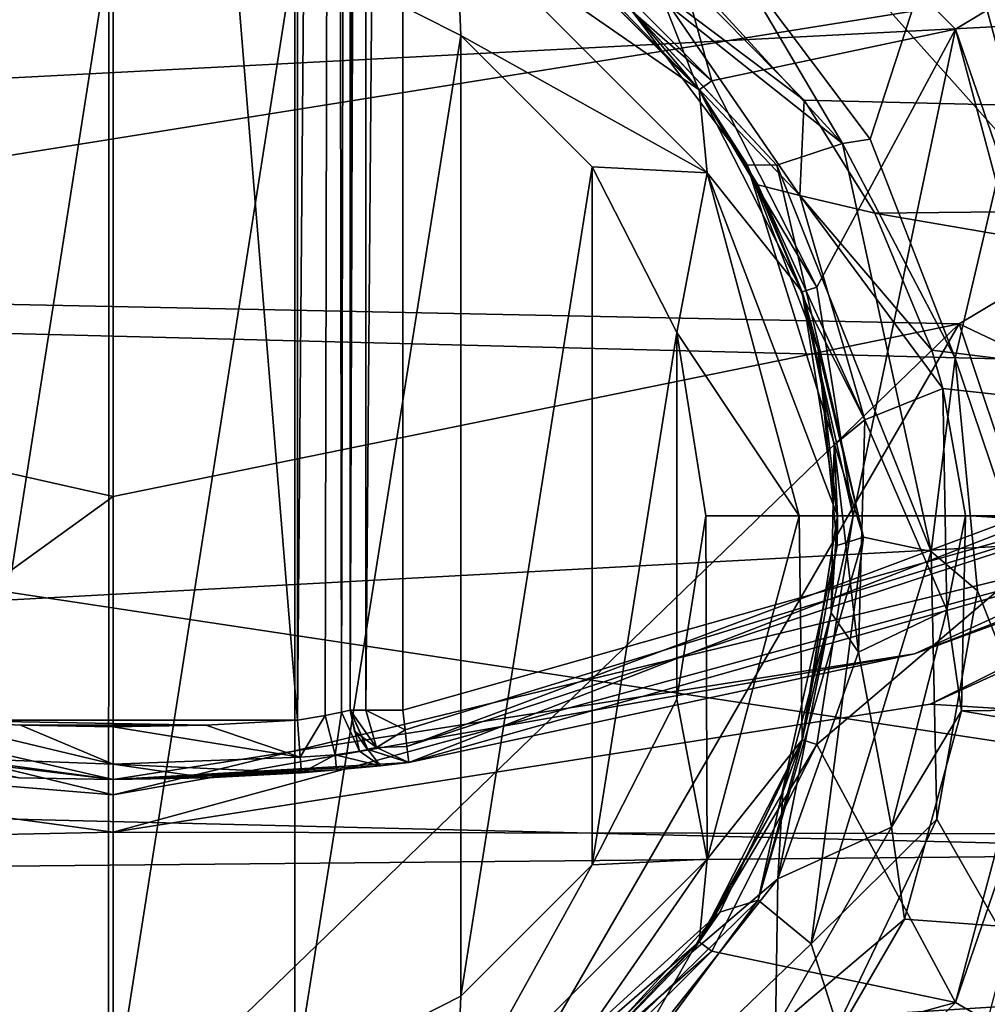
# Model space of a CAD drawing. Extents: x -252 to 252, y -10 to 685.
# Tile 552 of 656: x -110.18 to -108.34, y 587.57 to 589.44. Entities that reach past the tile are written whole.
import ezdxf

# ---------------------------------------------------------------- set-up
doc = ezdxf.new("R2010")
doc.units = 0
doc.header["$LTSCALE"] = 65.369103
for name, color, linetype in [('1637', 7, 'CONTINUOUS'), ('2516', 7, 'CONTINUOUS'), ('2519', 7, 'CONTINUOUS'), ('2520', 7, 'CONTINUOUS'), ('304', 7, 'CONTINUOUS'), ('307', 7, 'CONTINUOUS'), ('308', 7, 'CONTINUOUS'), ('31', 7, 'CONTINUOUS'), ('310', 7, 'CONTINUOUS'), ('322', 7, 'CONTINUOUS'), ('329', 7, 'CONTINUOUS'), ('34', 7, 'CONTINUOUS'), ('35', 7, 'CONTINUOUS'), ('3593', 7, 'CONTINUOUS'), ('3597', 7, 'CONTINUOUS'), ('36', 7, 'CONTINUOUS'), ('3608', 7, 'CONTINUOUS'), ('3619', 7, 'CONTINUOUS'), ('3622', 7, 'CONTINUOUS'), ('3638', 7, 'CONTINUOUS'), ('3639', 7, 'CONTINUOUS'), ('375', 7, 'CONTINUOUS'), ('388', 7, 'CONTINUOUS'), ('3903', 7, 'CONTINUOUS'), ('41', 7, 'CONTINUOUS'), ('413', 7, 'CONTINUOUS'), ('456', 7, 'CONTINUOUS'), ('457', 7, 'CONTINUOUS'), ('458', 7, 'CONTINUOUS'), ('459', 7, 'CONTINUOUS'), ('46', 7, 'CONTINUOUS'), ('460', 7, 'CONTINUOUS'), ('461', 7, 'CONTINUOUS'), ('501', 7, 'CONTINUOUS'), ('502', 7, 'CONTINUOUS')]:
    doc.layers.add(name, color=color, linetype=linetype)

msp = doc.modelspace()

# ---------------------------------------------------------------- linework, layer by layer
at = {"layer": '1637', "color": 7, "linetype": 'CONTINUOUS'}
for points in [[(-116.7303, 589.3406, -64.5), (-103.0801, 589.5918, -64.5), (-118.3527, 591.9376, -64.5), (-116.7303, 589.3406, -64.5)], [(-104.9373, 587.5621, -64.5), (-103.0801, 589.5918, -64.5), (-116.7303, 589.3406, -64.5), (-104.9373, 587.5621, -64.5)], [(-114.8351, 587.3708, -64.5), (-104.9373, 587.5621, -64.5), (-116.7303, 589.3406, -64.5), (-114.8351, 587.3708, -64.5)]]:
    msp.add_3dface(points, dxfattribs=at)
at = {"layer": '2516', "color": 7, "linetype": 'CONTINUOUS'}
for points in [[(-111.7665, 588.9333, -68.3), (-113.1364, 589.8089, -68.3), (-107.0053, 589.6936, -68.3), (-111.7665, 588.9333, -68.3)], [(-108.3942, 588.8641, -68.3), (-111.7665, 588.9333, -68.3), (-107.0053, 589.6936, -68.3), (-108.3942, 588.8641, -68.3)], [(-110, 588.5366, -68.3), (-111.7665, 588.9333, -68.3), (-108.3942, 588.8641, -68.3), (-110, 588.5366, -68.3)]]:
    msp.add_3dface(points, dxfattribs=at)
at = {"layer": '2519', "color": 7, "linetype": 'CONTINUOUS'}
for points in [[(-108.3942, 588.8641, -68.3), (-107.0053, 589.6936, -68.3), (-105.7221, 587.5939, -68.4), (-108.3942, 588.8641, -68.3)], [(-108.3942, 588.8641, -68.3), (-110, 586.0891, -68.4), (-110, 587.3118, -68.325), (-108.3942, 588.8641, -68.3)], [(-110, 586.0891, -68.4), (-108.3942, 588.8641, -68.3), (-107.6146, 586.5406, -68.4), (-110, 586.0891, -68.4)], [(-110, 588.5366, -68.3), (-108.3942, 588.8641, -68.3), (-110, 587.3118, -68.325), (-110, 588.5366, -68.3)], [(-108.3942, 588.8641, -68.3), (-105.7221, 587.5939, -68.4), (-107.6146, 586.5406, -68.4), (-108.3942, 588.8641, -68.3)]]:
    msp.add_3dface(points, dxfattribs=at)
at = {"layer": '2520', "color": 7, "linetype": 'CONTINUOUS'}
for points in [[(-111.7665, 588.9333, -68.3), (-110, 588.5366, -68.3), (-112.6274, 586.6387, -68.4), (-111.7665, 588.9333, -68.3)], [(-112.6274, 586.6387, -68.4), (-110, 588.5366, -68.3), (-110, 587.3118, -68.325), (-112.6274, 586.6387, -68.4)]]:
    msp.add_3dface(points, dxfattribs=at)
at = {"layer": '304', "color": 7, "linetype": 'CONTINUOUS'}
for points in [[(-108.4492, 588.143, -58), (-107.1362, 588.7407, -58), (-104.4264, 587.8904, -58), (-108.4492, 588.143, -58)], [(-110, 587.9, -58), (-108.4492, 588.143, -58), (-104.4264, 587.8904, -58), (-110, 587.9, -58)], [(-111.3447, 588.082, -58), (-110, 587.9, -58), (-115.454, 587.7856, -58), (-111.3447, 588.082, -58)], [(-110, 587.9, -58), (-104.4264, 587.8904, -58), (-115.454, 587.7856, -58), (-110, 587.9, -58)], [(-104.4264, 587.8904, -58), (-105.9439, 586.7749, -58), (-115.454, 587.7856, -58), (-104.4264, 587.8904, -58)], [(-115.454, 587.7856, -58), (-105.9439, 586.7749, -58), (-114.0353, 586.7621, -58), (-115.454, 587.7856, -58)]]:
    msp.add_3dface(points, dxfattribs=at)
at = {"layer": '307', "color": 7, "linetype": 'CONTINUOUS'}
for points in [[(-106.0615, 589.7797, -11), (-107.8863, 588.5734, -11), (-109.45, 596.6721, -11), (-106.0615, 589.7797, -11)], [(-107.8863, 588.5734, -11), (-109.45, 588.1313, -11), (-109.45, 596.6721, -11), (-107.8863, 588.5734, -11)]]:
    msp.add_3dface(points, dxfattribs=at)
at = {"layer": '308', "color": 7, "linetype": 'CONTINUOUS'}
for points in [[(-110, 588, -15.1), (-110, 588, -57.9), (-111.3183, 588.1786, -57.9), (-110, 588, -15.1)], [(-110.1792, 588.0032, -15.1), (-110, 588, -15.1), (-111.3183, 588.1786, -57.9), (-110.1792, 588.0032, -15.1)]]:
    msp.add_3dface(points, dxfattribs=at)
at = {"layer": '31', "color": 7, "linetype": 'CONTINUOUS'}
for points in [[(-114.3111, 586.3126, 14.5959), (-110.0084, 591.116, 16.4625), (-114.3079, 591.9172, 16.2734), (-114.3111, 586.3126, 14.5959)], [(-105.7065, 586.303, 14.5957), (-105.7088, 591.9159, 16.2761), (-110.0084, 591.116, 16.4625), (-105.7065, 586.303, 14.5957)], [(-113.02, 585.7161, 14.5792), (-110.0084, 591.116, 16.4625), (-114.3111, 586.3126, 14.5959), (-113.02, 585.7161, 14.5792)], [(-111.6171, 585.3174, 14.5672), (-110.0084, 591.116, 16.4625), (-113.02, 585.7161, 14.5792), (-111.6171, 585.3174, 14.5672)], [(-110.009, 585.1596, 14.5623), (-110.0084, 591.116, 16.4625), (-111.6171, 585.3174, 14.5672), (-110.009, 585.1596, 14.5623)], [(-110.009, 585.1596, 14.5623), (-105.7065, 586.303, 14.5957), (-110.0084, 591.116, 16.4625), (-110.009, 585.1596, 14.5623)]]:
    msp.add_3dface(points, dxfattribs=at)
at = {"layer": '310', "color": 7, "linetype": 'CONTINUOUS'}
for points in [[(-108.4794, 588.2384, -57.9), (-107.8451, 588.4823, -11.1), (-107.1874, 588.8265, -57.9), (-108.4794, 588.2384, -57.9)], [(-109.4386, 588.0319, -14.9), (-107.8451, 588.4823, -11.1), (-108.4794, 588.2384, -57.9), (-109.4386, 588.0319, -14.9)], [(-109.4386, 588.0319, -11.1), (-107.8451, 588.4823, -11.1), (-109.4386, 588.0319, -14.9), (-109.4386, 588.0319, -11.1)], [(-110, 588, -57.9), (-109.4386, 588.0319, -14.9), (-108.4794, 588.2384, -57.9), (-110, 588, -57.9)], [(-109.4386, 588.0319, -14.9), (-110, 588, -57.9), (-109.4925, 588.0261, -15.0353), (-109.4386, 588.0319, -14.9)], [(-109.4925, 588.0261, -15.0353), (-110, 588, -57.9), (-109.5764, 588.0181, -15.0891), (-109.4925, 588.0261, -15.0353)], [(-109.5764, 588.0181, -15.0891), (-110, 588, -57.9), (-109.6428, 588.0129, -15.1), (-109.5764, 588.0181, -15.0891)], [(-109.6428, 588.0129, -15.1), (-110, 588, -57.9), (-109.8208, 588.0032, -15.1), (-109.6428, 588.0129, -15.1)], [(-110, 588, -57.9), (-110, 588, -15.1), (-109.8208, 588.0032, -15.1), (-110, 588, -57.9)]]:
    msp.add_3dface(points, dxfattribs=at)
at = {"layer": '322', "color": 7, "linetype": 'CONTINUOUS'}
for points in [[(-117.1758, 589.9139, -7.4629), (-116.4409, 589.0056, -8.2858), (-102.9813, 589.7062, -7.6576), (-117.1758, 589.9139, -7.4629)], [(-102.9813, 589.7062, -7.6576), (-116.4409, 589.0056, -8.2858), (-103.8539, 588.6832, -8.5608), (-102.9813, 589.7062, -7.6576)], [(-116.4409, 589.0056, -8.2858), (-115.5038, 588.0538, -9.0736), (-103.8539, 588.6832, -8.5608), (-116.4409, 589.0056, -8.2858)], [(-103.8539, 588.6832, -8.5608), (-115.5038, 588.0538, -9.0736), (-104.793, 587.7941, -9.2763), (-103.8539, 588.6832, -8.5608)], [(-115.5038, 588.0538, -9.0736), (-114.4044, 587.1812, -9.7356), (-104.793, 587.7941, -9.2763), (-115.5038, 588.0538, -9.0736)], [(-104.793, 587.7941, -9.2763), (-114.4044, 587.1812, -9.7356), (-105.7647, 587.0676, -9.8177), (-104.793, 587.7941, -9.2763)]]:
    msp.add_3dface(points, dxfattribs=at)
at = {"layer": '329', "color": 7, "linetype": 'CONTINUOUS'}
for points in [[(-110.35, 588.1126, -15), (-110.35, 596.6721, -15), (-109.65, 588.1126, -15), (-110.35, 588.1126, -15)], [(-109.65, 588.1126, -15), (-110.35, 596.6721, -15), (-109.65, 596.6721, -15), (-109.65, 588.1126, -15)], [(-109.8244, 588.1032, -15), (-110.35, 588.1126, -15), (-109.65, 588.1126, -15), (-109.8244, 588.1032, -15)], [(-110.1756, 588.1032, -15), (-110.35, 588.1126, -15), (-109.8244, 588.1032, -15), (-110.1756, 588.1032, -15)], [(-110, 588.1, -15), (-110.1756, 588.1032, -15), (-109.8244, 588.1032, -15), (-110, 588.1, -15)]]:
    msp.add_3dface(points, dxfattribs=at)
at = {"layer": '34', "color": 7, "linetype": 'CONTINUOUS'}
for points in [[(-108.8301, 589.57, 14.9758), (-107.6332, 592.0646, 15.5447), (-108.5633, 589.2148, 14.8553), (-108.8301, 589.57, 14.9758)], [(-108.5633, 589.2148, 14.8553), (-107.6332, 592.0646, 15.5447), (-108.4019, 588.7993, 14.7176), (-108.5633, 589.2148, 14.8553)], [(-107.6332, 592.0646, 15.5447), (-107.6309, 586.516, 13.8795), (-108.4019, 588.7993, 14.7176), (-107.6332, 592.0646, 15.5447)], [(-108.4019, 588.7993, 14.7176), (-107.6309, 586.516, 13.8795), (-108.3593, 588.3575, 14.5752), (-108.4019, 588.7993, 14.7176)], [(-108.3593, 588.3575, 14.5752), (-107.6309, 586.516, 13.8795), (-108.4366, 587.9246, 14.4396), (-108.3593, 588.3575, 14.5752)], [(-108.4366, 587.9246, 14.4396), (-107.6309, 586.516, 13.8795), (-108.625, 587.5316, 14.32), (-108.4366, 587.9246, 14.4396)]]:
    msp.add_3dface(points, dxfattribs=at)
at = {"layer": '35', "color": 7, "linetype": 'CONTINUOUS'}
for points in [[(-110.3448, 589.5707, 9.5), (-110, 589.625, 9.5), (-110.3448, 587.4293, 9.5), (-110.3448, 589.5707, 9.5)], [(-110.3448, 587.4293, 9.5), (-110, 589.625, 9.5), (-110, 587.375, 9.5), (-110.3448, 587.4293, 9.5)], [(-110, 587.375, 9.5), (-110, 589.625, 9.5), (-109.6552, 589.5707, 9.5), (-110, 587.375, 9.5)], [(-109.6552, 587.4293, 9.5), (-110, 587.375, 9.5), (-109.6552, 589.5707, 9.5), (-109.6552, 587.4293, 9.5)], [(-109.3403, 589.4111, 9.5), (-109.6552, 587.4293, 9.5), (-109.6552, 589.5707, 9.5), (-109.3403, 589.4111, 9.5)], [(-109.3403, 587.5889, 9.5), (-109.6552, 587.4293, 9.5), (-109.3403, 589.4111, 9.5), (-109.3403, 587.5889, 9.5)], [(-109.0906, 589.162, 9.5), (-109.3403, 587.5889, 9.5), (-109.3403, 589.4111, 9.5), (-109.0906, 589.162, 9.5)], [(-109.0906, 587.838, 9.5), (-109.3403, 587.5889, 9.5), (-109.0906, 589.162, 9.5), (-109.0906, 587.838, 9.5)], [(-108.9302, 588.8479, 9.5), (-109.0906, 587.838, 9.5), (-109.0906, 589.162, 9.5), (-108.9302, 588.8479, 9.5)], [(-108.9302, 588.1521, 9.5), (-109.0906, 587.838, 9.5), (-108.9302, 588.8479, 9.5), (-108.9302, 588.1521, 9.5)], [(-108.875, 588.5, 9.5), (-108.9302, 588.1521, 9.5), (-108.9302, 588.8479, 9.5), (-108.875, 588.5, 9.5)]]:
    msp.add_3dface(points, dxfattribs=at)
at = {"layer": '3593', "color": 7, "linetype": 'CONTINUOUS'}
msp.add_3dface([(-108.0836, 588.5004, 13.5), (-101.7987, 589.9514, 13.5), (-108.3411, 589.4593, 13.5), (-108.0836, 588.5004, 13.5)], dxfattribs=at)
at = {"layer": '3597', "color": 7, "linetype": 'CONTINUOUS'}
for points in [[(-101.6655, 590.194, 6.9847), (-102.491, 589.1376, 8.0557), (-110, 589.9426, 7.2596), (-101.6655, 590.194, 6.9847)], [(-110, 589.9426, 7.2596), (-102.491, 589.1376, 8.0557), (-109.6367, 589.9022, 7.3025), (-110, 589.9426, 7.2596)], [(-109.6367, 589.9022, 7.3025), (-102.491, 589.1376, 8.0557), (-109.3236, 589.7975, 7.4122), (-109.6367, 589.9022, 7.3025)], [(-109.3236, 589.7975, 7.4122), (-102.491, 589.1376, 8.0557), (-108.9991, 589.6034, 7.6098), (-109.3236, 589.7975, 7.4122)], [(-108.9991, 589.6034, 7.6098), (-102.491, 589.1376, 8.0557), (-108.6887, 589.2882, 7.9157), (-108.9991, 589.6034, 7.6098)], [(-108.6887, 589.2882, 7.9157), (-102.491, 589.1376, 8.0557), (-108.5541, 589.0739, 8.1138), (-108.6887, 589.2882, 7.9157)], [(-102.491, 589.1376, 8.0557), (-103.3872, 588.1867, 8.8577), (-108.5541, 589.0739, 8.1138), (-102.491, 589.1376, 8.0557)], [(-108.5541, 589.0739, 8.1138), (-103.3872, 588.1867, 8.8577), (-108.4465, 588.8142, 8.3438), (-108.5541, 589.0739, 8.1138)], [(-108.4465, 588.8142, 8.3438), (-103.3872, 588.1867, 8.8577), (-108.4256, 588.7416, 8.4062), (-108.4465, 588.8142, 8.3438)], [(-108.4256, 588.7416, 8.4062), (-103.3872, 588.1867, 8.8577), (-108.3824, 588.5008, 8.6075), (-108.4256, 588.7416, 8.4062)], [(-108.3824, 588.5008, 8.6075), (-103.3872, 588.1867, 8.8577), (-108.3898, 588.13, 8.9014), (-108.3824, 588.5008, 8.6075)], [(-103.3872, 588.1867, 8.8577), (-104.2574, 587.4245, 9.4108), (-108.3898, 588.13, 8.9014), (-103.3872, 588.1867, 8.8577)], [(-108.3898, 588.13, 8.9014), (-104.2574, 587.4245, 9.4108), (-108.4982, 587.7353, 9.194), (-108.3898, 588.13, 8.9014)], [(-108.4982, 587.7353, 9.194), (-104.2574, 587.4245, 9.4108), (-108.7034, 587.3814, 9.4399), (-108.4982, 587.7353, 9.194)]]:
    msp.add_3dface(points, dxfattribs=at)
at = {"layer": '36', "color": 7, "linetype": 'CONTINUOUS'}
for points in [[(-108.8876, 589.3082, 9.75), (-109.1918, 589.6124, 9.75), (-109.0204, 589.4648, 14.7361), (-108.8876, 589.3082, 9.75)], [(-108.797, 589.1659, 14.6163), (-108.8876, 589.3082, 9.75), (-109.0204, 589.4648, 14.7361), (-108.797, 589.1659, 14.6163)], [(-108.6923, 588.9249, 9.75), (-108.8876, 589.3082, 9.75), (-108.797, 589.1659, 14.6163), (-108.6923, 588.9249, 9.75)], [(-108.6618, 588.8161, 14.4794), (-108.6923, 588.9249, 9.75), (-108.797, 589.1659, 14.6163), (-108.6618, 588.8161, 14.4794)], [(-108.625, 588.5, 9.75), (-108.6923, 588.9249, 9.75), (-108.6618, 588.8161, 14.4794), (-108.625, 588.5, 9.75)], [(-108.6261, 588.4439, 14.3377), (-108.625, 588.5, 9.75), (-108.6618, 588.8161, 14.4794), (-108.6261, 588.4439, 14.3377)], [(-108.6923, 588.0751, 9.75), (-108.625, 588.5, 9.75), (-108.691, 588.0791, 14.2028), (-108.6923, 588.0751, 9.75)], [(-108.691, 588.0791, 14.2028), (-108.625, 588.5, 9.75), (-108.6261, 588.4439, 14.3377), (-108.691, 588.0791, 14.2028)], [(-108.8876, 587.6918, 9.75), (-108.6923, 588.0751, 9.75), (-108.8487, 587.7483, 14.0837), (-108.8876, 587.6918, 9.75)], [(-108.8487, 587.7483, 14.0837), (-108.6923, 588.0751, 9.75), (-108.691, 588.0791, 14.2028), (-108.8487, 587.7483, 14.0837)], [(-109.3602, 587.2829, 13.9215), (-108.8876, 587.6918, 9.75), (-108.8487, 587.7483, 14.0837), (-109.3602, 587.2829, 13.9215)], [(-109.1918, 587.3876, 9.75), (-108.8876, 587.6918, 9.75), (-109.3602, 587.2829, 13.9215), (-109.1918, 587.3876, 9.75)]]:
    msp.add_3dface(points, dxfattribs=at)
at = {"layer": '3608', "color": 7, "linetype": 'CONTINUOUS'}
for points in [[(-109.1531, 589.5832, 7.7866), (-108.8904, 589.3121, 8.0976), (-109.1918, 589.6124, 12.9586), (-109.1531, 589.5832, 7.7866)], [(-109.1918, 589.6124, 12.9586), (-108.8904, 589.3121, 8.0976), (-108.8876, 589.3082, 12.9586), (-109.1918, 589.6124, 12.9586)], [(-108.8904, 589.3121, 8.0976), (-108.7767, 589.1277, 8.299), (-108.8876, 589.3082, 12.9586), (-108.8904, 589.3121, 8.0976)], [(-108.8876, 589.3082, 12.9586), (-108.7767, 589.1277, 8.299), (-108.6923, 588.9249, 12.9586), (-108.8876, 589.3082, 12.9586)], [(-108.7767, 589.1277, 8.299), (-108.6858, 588.9044, 8.5329), (-108.6923, 588.9249, 12.9586), (-108.7767, 589.1277, 8.299)], [(-108.6923, 588.9249, 12.9586), (-108.6316, 588.635, 8.801), (-108.625, 588.5, 12.9586), (-108.6923, 588.9249, 12.9586)], [(-108.6858, 588.9044, 8.5329), (-108.6316, 588.635, 8.801), (-108.6923, 588.9249, 12.9586), (-108.6858, 588.9044, 8.5329)], [(-108.6316, 588.635, 8.801), (-108.6374, 588.316, 9.0997), (-108.625, 588.5, 12.9586), (-108.6316, 588.635, 8.801)], [(-108.625, 588.5, 12.9586), (-108.6374, 588.316, 9.0997), (-108.6923, 588.0751, 12.9586), (-108.625, 588.5, 12.9586)], [(-108.6374, 588.316, 9.0997), (-108.7287, 587.9762, 9.3971), (-108.6923, 588.0751, 12.9586), (-108.6374, 588.316, 9.0997)], [(-108.6923, 588.0751, 12.9586), (-108.7287, 587.9762, 9.3971), (-108.8876, 587.6918, 12.9586), (-108.6923, 588.0751, 12.9586)], [(-108.7287, 587.9762, 9.3971), (-108.9025, 587.6717, 9.6472), (-108.8876, 587.6918, 12.9586), (-108.7287, 587.9762, 9.3971)], [(-108.8876, 587.6918, 12.9586), (-109.1349, 587.4313, 9.8341), (-109.1918, 587.3876, 12.9586), (-108.8876, 587.6918, 12.9586)], [(-108.9025, 587.6717, 9.6472), (-109.1349, 587.4313, 9.8341), (-108.8876, 587.6918, 12.9586), (-108.9025, 587.6717, 9.6472)]]:
    msp.add_3dface(points, dxfattribs=at)
at = {"layer": '3619', "color": 7, "linetype": 'CONTINUOUS'}
for points in [[(-108.8639, 589.3254, 13.0293), (-109.0772, 590.0984, 13.4707), (-109.1746, 589.6361, 13.0293), (-108.8639, 589.3254, 13.0293)], [(-108.4016, 589.4229, 13.4707), (-109.0772, 590.0984, 13.4707), (-108.8639, 589.3254, 13.0293), (-108.4016, 589.4229, 13.4707)], [(-108.6644, 588.934, 13.0293), (-108.4016, 589.4229, 13.4707), (-108.8639, 589.3254, 13.0293), (-108.6644, 588.934, 13.0293)], [(-108.5957, 588.5, 13.0293), (-108.4016, 589.4229, 13.4707), (-108.6644, 588.934, 13.0293), (-108.5957, 588.5, 13.0293)], [(-108.1543, 588.5, 13.4707), (-108.4016, 589.4229, 13.4707), (-108.5957, 588.5, 13.0293), (-108.1543, 588.5, 13.4707)], [(-108.4016, 587.5772, 13.4707), (-108.1543, 588.5, 13.4707), (-108.6644, 588.0661, 13.0293), (-108.4016, 587.5772, 13.4707)], [(-108.6644, 588.0661, 13.0293), (-108.1543, 588.5, 13.4707), (-108.5957, 588.5, 13.0293), (-108.6644, 588.0661, 13.0293)], [(-108.8639, 587.6746, 13.0293), (-108.4016, 587.5772, 13.4707), (-108.6644, 588.0661, 13.0293), (-108.8639, 587.6746, 13.0293)], [(-109.1746, 587.3639, 13.0293), (-108.4016, 587.5772, 13.4707), (-108.8639, 587.6746, 13.0293), (-109.1746, 587.3639, 13.0293)], [(-109.0771, 586.9016, 13.4707), (-108.4016, 587.5772, 13.4707), (-109.1746, 587.3639, 13.0293), (-109.0771, 586.9016, 13.4707)]]:
    msp.add_3dface(points, dxfattribs=at)
at = {"layer": '3622', "color": 7, "linetype": 'CONTINUOUS'}
for points in [[(-108.9991, 589.6034, 7.6098), (-108.6887, 589.2882, 7.9157), (-108.9622, 589.4943, 7.7362), (-108.9991, 589.6034, 7.6098)], [(-108.8904, 589.3121, 8.0976), (-109.1531, 589.5832, 7.7866), (-108.9622, 589.4943, 7.7362), (-108.8904, 589.3121, 8.0976)], [(-108.9622, 589.4943, 7.7362), (-108.6887, 589.2882, 7.9157), (-108.6967, 589.1075, 8.1303), (-108.9622, 589.4943, 7.7362)], [(-108.8904, 589.3121, 8.0976), (-108.9622, 589.4943, 7.7362), (-108.6967, 589.1075, 8.1303), (-108.8904, 589.3121, 8.0976)], [(-108.7767, 589.1277, 8.299), (-108.8904, 589.3121, 8.0976), (-108.6967, 589.1075, 8.1303), (-108.7767, 589.1277, 8.299)], [(-108.6887, 589.2882, 7.9157), (-108.5541, 589.0739, 8.1138), (-108.6967, 589.1075, 8.1303), (-108.6887, 589.2882, 7.9157)], [(-108.7767, 589.1277, 8.299), (-108.6967, 589.1075, 8.1303), (-108.5735, 588.6821, 8.5422), (-108.7767, 589.1277, 8.299)], [(-108.6858, 588.9044, 8.5329), (-108.7767, 589.1277, 8.299), (-108.5735, 588.6821, 8.5422), (-108.6858, 588.9044, 8.5329)], [(-108.5541, 589.0739, 8.1138), (-108.4465, 588.8142, 8.3438), (-108.6967, 589.1075, 8.1303), (-108.5541, 589.0739, 8.1138)], [(-108.6967, 589.1075, 8.1303), (-108.4256, 588.7416, 8.4062), (-108.5735, 588.6821, 8.5422), (-108.6967, 589.1075, 8.1303)], [(-108.4465, 588.8142, 8.3438), (-108.4256, 588.7416, 8.4062), (-108.6967, 589.1075, 8.1303), (-108.4465, 588.8142, 8.3438)], [(-108.6316, 588.635, 8.801), (-108.6858, 588.9044, 8.5329), (-108.5735, 588.6821, 8.5422), (-108.6316, 588.635, 8.801)], [(-108.4256, 588.7416, 8.4062), (-108.4179, 588.3217, 8.7566), (-108.5735, 588.6821, 8.5422), (-108.4256, 588.7416, 8.4062)], [(-108.4256, 588.7416, 8.4062), (-108.3824, 588.5008, 8.6075), (-108.4179, 588.3217, 8.7566), (-108.4256, 588.7416, 8.4062)], [(-108.6316, 588.635, 8.801), (-108.5735, 588.6821, 8.5422), (-108.5857, 588.2414, 8.9439), (-108.6316, 588.635, 8.801)], [(-108.5735, 588.6821, 8.5422), (-108.4179, 588.3217, 8.7566), (-108.5857, 588.2414, 8.9439), (-108.5735, 588.6821, 8.5422)], [(-108.6374, 588.316, 9.0997), (-108.6316, 588.635, 8.801), (-108.5857, 588.2414, 8.9439), (-108.6374, 588.316, 9.0997)], [(-108.3824, 588.5008, 8.6075), (-108.3898, 588.13, 8.9014), (-108.4179, 588.3217, 8.7566), (-108.3824, 588.5008, 8.6075)], [(-108.7287, 587.9762, 9.3971), (-108.6374, 588.316, 9.0997), (-108.7385, 587.8118, 9.3116), (-108.7287, 587.9762, 9.3971)], [(-108.6374, 588.316, 9.0997), (-108.5857, 588.2414, 8.9439), (-108.7385, 587.8118, 9.3116), (-108.6374, 588.316, 9.0997)], [(-108.4179, 588.3217, 8.7566), (-108.5225, 587.9096, 9.0843), (-108.5857, 588.2414, 8.9439), (-108.4179, 588.3217, 8.7566)], [(-108.4179, 588.3217, 8.7566), (-108.3898, 588.13, 8.9014), (-108.5225, 587.9096, 9.0843), (-108.4179, 588.3217, 8.7566)], [(-108.5857, 588.2414, 8.9439), (-108.5225, 587.9096, 9.0843), (-108.7385, 587.8118, 9.3116), (-108.5857, 588.2414, 8.9439)], [(-108.3898, 588.13, 8.9014), (-108.4982, 587.7353, 9.194), (-108.5225, 587.9096, 9.0843), (-108.3898, 588.13, 8.9014)], [(-108.9025, 587.6717, 9.6472), (-108.7287, 587.9762, 9.3971), (-108.7385, 587.8118, 9.3116), (-108.9025, 587.6717, 9.6472)], [(-108.5225, 587.9096, 9.0843), (-108.7428, 587.5275, 9.3743), (-108.7385, 587.8118, 9.3116), (-108.5225, 587.9096, 9.0843)], [(-108.5225, 587.9096, 9.0843), (-108.4982, 587.7353, 9.194), (-108.7428, 587.5275, 9.3743), (-108.5225, 587.9096, 9.0843)], [(-108.7385, 587.8118, 9.3116), (-108.7428, 587.5275, 9.3743), (-109.0383, 587.4336, 9.6166), (-108.7385, 587.8118, 9.3116)], [(-108.9025, 587.6717, 9.6472), (-108.7385, 587.8118, 9.3116), (-109.0383, 587.4336, 9.6166), (-108.9025, 587.6717, 9.6472)], [(-108.4982, 587.7353, 9.194), (-108.7034, 587.3814, 9.4399), (-108.7428, 587.5275, 9.3743), (-108.4982, 587.7353, 9.194)], [(-109.1349, 587.4313, 9.8341), (-108.9025, 587.6717, 9.6472), (-109.0383, 587.4336, 9.6166), (-109.1349, 587.4313, 9.8341)]]:
    msp.add_3dface(points, dxfattribs=at)
at = {"layer": '3638', "color": 7, "linetype": 'CONTINUOUS'}
for points in [[(-108.3411, 589.4593, 13.5), (-109.0772, 590.0984, 13.4707), (-108.4016, 589.4229, 13.4707), (-108.3411, 589.4593, 13.5)], [(-108.0836, 588.5004, 13.5), (-108.3411, 589.4593, 13.5), (-108.4016, 589.4229, 13.4707), (-108.0836, 588.5004, 13.5)], [(-108.0836, 588.5004, 13.5), (-108.4016, 589.4229, 13.4707), (-108.1543, 588.5, 13.4707), (-108.0836, 588.5004, 13.5)], [(-108.3407, 587.5413, 13.5), (-108.0836, 588.5004, 13.5), (-108.4016, 587.5772, 13.4707), (-108.3407, 587.5413, 13.5)], [(-108.0836, 588.5004, 13.5), (-108.1543, 588.5, 13.4707), (-108.4016, 587.5772, 13.4707), (-108.0836, 588.5004, 13.5)], [(-108.3407, 587.5413, 13.5), (-108.4016, 587.5772, 13.4707), (-109.0771, 586.9016, 13.4707), (-108.3407, 587.5413, 13.5)]]:
    msp.add_3dface(points, dxfattribs=at)
at = {"layer": '3639', "color": 7, "linetype": 'CONTINUOUS'}
for points in [[(-109.1918, 589.6124, 12.9586), (-108.8639, 589.3254, 13.0293), (-109.1746, 589.6361, 13.0293), (-109.1918, 589.6124, 12.9586)], [(-109.1918, 589.6124, 12.9586), (-108.8876, 589.3082, 12.9586), (-108.8639, 589.3254, 13.0293), (-109.1918, 589.6124, 12.9586)], [(-108.8876, 589.3082, 12.9586), (-108.6644, 588.934, 13.0293), (-108.8639, 589.3254, 13.0293), (-108.8876, 589.3082, 12.9586)], [(-108.8876, 589.3082, 12.9586), (-108.6923, 588.9249, 12.9586), (-108.6644, 588.934, 13.0293), (-108.8876, 589.3082, 12.9586)], [(-108.6923, 588.9249, 12.9586), (-108.5957, 588.5, 13.0293), (-108.6644, 588.934, 13.0293), (-108.6923, 588.9249, 12.9586)], [(-108.6923, 588.9249, 12.9586), (-108.625, 588.5, 12.9586), (-108.5957, 588.5, 13.0293), (-108.6923, 588.9249, 12.9586)], [(-108.625, 588.5, 12.9586), (-108.6923, 588.0751, 12.9586), (-108.5957, 588.5, 13.0293), (-108.625, 588.5, 12.9586)], [(-108.6923, 588.0751, 12.9586), (-108.6644, 588.0661, 13.0293), (-108.5957, 588.5, 13.0293), (-108.6923, 588.0751, 12.9586)], [(-108.6923, 588.0751, 12.9586), (-108.8876, 587.6918, 12.9586), (-108.6644, 588.0661, 13.0293), (-108.6923, 588.0751, 12.9586)], [(-108.8876, 587.6918, 12.9586), (-108.8639, 587.6746, 13.0293), (-108.6644, 588.0661, 13.0293), (-108.8876, 587.6918, 12.9586)], [(-108.8876, 587.6918, 12.9586), (-109.1918, 587.3876, 12.9586), (-108.8639, 587.6746, 13.0293), (-108.8876, 587.6918, 12.9586)], [(-109.1918, 587.3876, 12.9586), (-109.1746, 587.3639, 13.0293), (-108.8639, 587.6746, 13.0293), (-109.1918, 587.3876, 12.9586)]]:
    msp.add_3dface(points, dxfattribs=at)
at = {"layer": '375', "color": 7, "linetype": 'CONTINUOUS'}
for points in [[(-109.55, 596.6721, -11.1), (-109.55, 588.1313, -11.1), (-109.55, 596.6721, -14.9), (-109.55, 596.6721, -11.1)], [(-109.55, 588.1313, -11.1), (-109.55, 588.1313, -14.9), (-109.55, 596.6721, -14.9), (-109.55, 588.1313, -11.1)]]:
    msp.add_3dface(points, dxfattribs=at)
at = {"layer": '388', "color": 7, "linetype": 'CONTINUOUS'}
for points in [[(-109.5975, 588.1214, -14.9851), (-109.65, 588.1126, -15), (-109.5793, 596.6721, -14.9707), (-109.5975, 588.1214, -14.9851)], [(-109.65, 588.1126, -15), (-109.65, 596.6721, -15), (-109.5793, 596.6721, -14.9707), (-109.65, 588.1126, -15)], [(-109.5665, 588.1276, -14.9551), (-109.5975, 588.1214, -14.9851), (-109.5793, 596.6721, -14.9707), (-109.5665, 588.1276, -14.9551)], [(-109.55, 596.6721, -14.9), (-109.5665, 588.1276, -14.9551), (-109.5793, 596.6721, -14.9707), (-109.55, 596.6721, -14.9)], [(-109.55, 596.6721, -14.9), (-109.55, 588.1313, -14.9), (-109.5665, 588.1276, -14.9551), (-109.55, 596.6721, -14.9)]]:
    msp.add_3dface(points, dxfattribs=at)
at = {"layer": '3903', "color": 7, "linetype": 'CONTINUOUS'}
for points in [[(-210, 591.6627, 4.2095), (-210, 589.2782, 7.7782), (-110, 591.0263, 5.5), (-210, 591.6627, 4.2095)], [(-210, 589.2782, -7.7782), (-210, 591.6627, -4.2095), (-110, 591.0263, -5.5), (-210, 589.2782, -7.7782)], [(-110, 591.0263, 5.5), (-210, 589.2782, 7.7782), (-110, 587, 9.5263), (-110, 591.0263, 5.5)], [(-110, 587, -9.5263), (-210, 589.2782, -7.7782), (-110, 591.0263, -5.5), (-110, 587, -9.5263)], [(-110, 587, 9.5263), (-9.9, 587, 9.5263), (-9.9, 591.0263, 5.5), (-110, 587, 9.5263)], [(-110, 591.0263, 5.5), (-110, 587, 9.5263), (-9.9, 591.0263, 5.5), (-110, 591.0263, 5.5)], [(-110, 591.0263, -5.5), (-9.9, 591.0263, -5.5), (-9.9, 587, -9.5263), (-110, 591.0263, -5.5)], [(-110, 587, -9.5263), (-110, 591.0263, -5.5), (-9.9, 587, -9.5263), (-110, 587, -9.5263)], [(-210, 589.2782, 7.7782), (-210, 585.7095, 10.1627), (-110, 587, 9.5263), (-210, 589.2782, 7.7782)], [(-210, 585.7095, -10.1627), (-210, 589.2782, -7.7782), (-110, 587, -9.5263), (-210, 585.7095, -10.1627)]]:
    msp.add_3dface(points, dxfattribs=at)
at = {"layer": '41', "color": 7, "linetype": 'CONTINUOUS'}
for points in [[(-109.1733, 589.8146, 15.0608), (-108.6159, 589.2062, 14.8505), (-109.2523, 589.7122, 14.9718), (-109.1733, 589.8146, 15.0608)], [(-109.1733, 589.8146, 15.0608), (-108.8301, 589.57, 14.9758), (-108.6159, 589.2062, 14.8505), (-109.1733, 589.8146, 15.0608)], [(-109.0204, 589.4648, 14.7361), (-109.2523, 589.7122, 14.9718), (-108.7401, 589.1651, 14.7637), (-109.0204, 589.4648, 14.7361)], [(-109.2523, 589.7122, 14.9718), (-108.6159, 589.2062, 14.8505), (-108.7401, 589.1651, 14.7637), (-109.2523, 589.7122, 14.9718)], [(-108.8301, 589.57, 14.9758), (-108.5633, 589.2148, 14.8553), (-108.6159, 589.2062, 14.8505), (-108.8301, 589.57, 14.9758)], [(-108.797, 589.1659, 14.6163), (-109.0204, 589.4648, 14.7361), (-108.7401, 589.1651, 14.7637), (-108.797, 589.1659, 14.6163)], [(-108.6159, 589.2062, 14.8505), (-108.4474, 588.4327, 14.5885), (-108.7401, 589.1651, 14.7637), (-108.6159, 589.2062, 14.8505)], [(-108.5633, 589.2148, 14.8553), (-108.4019, 588.7993, 14.7176), (-108.6159, 589.2062, 14.8505), (-108.5633, 589.2148, 14.8553)], [(-108.6159, 589.2062, 14.8505), (-108.4019, 588.7993, 14.7176), (-108.4474, 588.4327, 14.5885), (-108.6159, 589.2062, 14.8505)], [(-108.797, 589.1659, 14.6163), (-108.7401, 589.1651, 14.7637), (-108.5758, 588.4597, 14.5024), (-108.797, 589.1659, 14.6163)], [(-108.6618, 588.8161, 14.4794), (-108.797, 589.1659, 14.6163), (-108.5758, 588.4597, 14.5024), (-108.6618, 588.8161, 14.4794)], [(-108.7401, 589.1651, 14.7637), (-108.4474, 588.4327, 14.5885), (-108.5758, 588.4597, 14.5024), (-108.7401, 589.1651, 14.7637)], [(-108.6261, 588.4439, 14.3377), (-108.6618, 588.8161, 14.4794), (-108.5758, 588.4597, 14.5024), (-108.6261, 588.4439, 14.3377)], [(-108.4019, 588.7993, 14.7176), (-108.3593, 588.3575, 14.5752), (-108.4474, 588.4327, 14.5885), (-108.4019, 588.7993, 14.7176)], [(-108.6261, 588.4439, 14.3377), (-108.5758, 588.4597, 14.5024), (-108.7759, 587.7712, 14.256), (-108.6261, 588.4439, 14.3377)], [(-108.5758, 588.4597, 14.5024), (-108.6753, 587.6884, 14.3434), (-108.7759, 587.7712, 14.256), (-108.5758, 588.4597, 14.5024)], [(-108.4474, 588.4327, 14.5885), (-108.6753, 587.6884, 14.3434), (-108.5758, 588.4597, 14.5024), (-108.4474, 588.4327, 14.5885)], [(-108.691, 588.0791, 14.2028), (-108.6261, 588.4439, 14.3377), (-108.7759, 587.7712, 14.256), (-108.691, 588.0791, 14.2028)], [(-108.4474, 588.4327, 14.5885), (-108.4366, 587.9246, 14.4396), (-108.6753, 587.6884, 14.3434), (-108.4474, 588.4327, 14.5885)], [(-108.3593, 588.3575, 14.5752), (-108.4366, 587.9246, 14.4396), (-108.4474, 588.4327, 14.5885), (-108.3593, 588.3575, 14.5752)], [(-108.8487, 587.7483, 14.0837), (-108.691, 588.0791, 14.2028), (-108.7759, 587.7712, 14.256), (-108.8487, 587.7483, 14.0837)], [(-108.4366, 587.9246, 14.4396), (-108.625, 587.5316, 14.32), (-108.6753, 587.6884, 14.3434), (-108.4366, 587.9246, 14.4396)], [(-108.8487, 587.7483, 14.0837), (-108.7759, 587.7712, 14.256), (-109.2923, 587.264, 14.0805), (-108.8487, 587.7483, 14.0837)], [(-108.7759, 587.7712, 14.256), (-109.2382, 587.1469, 14.17), (-109.2923, 587.264, 14.0805), (-108.7759, 587.7712, 14.256)], [(-108.6753, 587.6884, 14.3434), (-109.2382, 587.1469, 14.17), (-108.7759, 587.7712, 14.256), (-108.6753, 587.6884, 14.3434)], [(-109.3602, 587.2829, 13.9215), (-108.8487, 587.7483, 14.0837), (-109.2923, 587.264, 14.0805), (-109.3602, 587.2829, 13.9215)], [(-108.6753, 587.6884, 14.3434), (-108.625, 587.5316, 14.32), (-109.2382, 587.1469, 14.17), (-108.6753, 587.6884, 14.3434)]]:
    msp.add_3dface(points, dxfattribs=at)
at = {"layer": '413', "color": 7, "linetype": 'CONTINUOUS'}
for points in [[(-109.5213, 596.6721, -11.0299), (-109.55, 588.1313, -11.1), (-109.5427, 596.6721, -11.0626), (-109.5213, 596.6721, -11.0299)], [(-109.5206, 588.1313, -11.0292), (-109.55, 588.1313, -11.1), (-109.5213, 596.6721, -11.0299), (-109.5206, 588.1313, -11.0292)], [(-109.55, 588.1313, -11.1), (-109.55, 596.6721, -11.1), (-109.5427, 596.6721, -11.0626), (-109.55, 588.1313, -11.1)], [(-109.45, 596.6721, -11), (-109.5206, 588.1313, -11.0292), (-109.5213, 596.6721, -11.0299), (-109.45, 596.6721, -11)], [(-109.45, 596.6721, -11), (-109.45, 588.1313, -11), (-109.5206, 588.1313, -11.0292), (-109.45, 596.6721, -11)]]:
    msp.add_3dface(points, dxfattribs=at)
at = {"layer": '456', "color": 7, "linetype": 'CONTINUOUS'}
for points in [[(-109.4424, 588.0623, -11.0281), (-107.8863, 588.5734, -11), (-106.998, 588.9782, -11.0293), (-109.4424, 588.0623, -11.0281)], [(-109.4386, 588.0319, -11.1), (-109.4424, 588.0623, -11.0281), (-106.998, 588.9782, -11.0293), (-109.4386, 588.0319, -11.1)], [(-107.8451, 588.4823, -11.1), (-109.4386, 588.0319, -11.1), (-106.998, 588.9782, -11.0293), (-107.8451, 588.4823, -11.1)], [(-109.45, 588.1313, -11), (-107.8863, 588.5734, -11), (-109.446, 588.0941, -11.0073), (-109.45, 588.1313, -11)], [(-109.446, 588.0941, -11.0073), (-107.8863, 588.5734, -11), (-109.4424, 588.0623, -11.0281), (-109.446, 588.0941, -11.0073)]]:
    msp.add_3dface(points, dxfattribs=at)
at = {"layer": '457', "color": 7, "linetype": 'CONTINUOUS'}
for points in [[(-109.5418, 588.0916, -11.1), (-109.55, 588.1313, -11.1), (-109.5001, 588.0609, -11.0497), (-109.5418, 588.0916, -11.1)], [(-109.55, 588.1313, -11.1), (-109.5206, 588.1313, -11.0292), (-109.5001, 588.0609, -11.0497), (-109.55, 588.1313, -11.1)], [(-109.5206, 588.1313, -11.0292), (-109.446, 588.0941, -11.0073), (-109.5001, 588.0609, -11.0497), (-109.5206, 588.1313, -11.0292)], [(-109.5206, 588.1313, -11.0292), (-109.45, 588.1313, -11), (-109.446, 588.0941, -11.0073), (-109.5206, 588.1313, -11.0292)], [(-109.5177, 588.0577, -11.1), (-109.5418, 588.0916, -11.1), (-109.5001, 588.0609, -11.0497), (-109.5177, 588.0577, -11.1)], [(-109.446, 588.0941, -11.0073), (-109.4424, 588.0623, -11.0281), (-109.5001, 588.0609, -11.0497), (-109.446, 588.0941, -11.0073)], [(-109.4386, 588.0319, -11.1), (-109.5177, 588.0577, -11.1), (-109.5001, 588.0609, -11.0497), (-109.4386, 588.0319, -11.1)], [(-109.4424, 588.0623, -11.0281), (-109.4386, 588.0319, -11.1), (-109.5001, 588.0609, -11.0497), (-109.4424, 588.0623, -11.0281)]]:
    msp.add_3dface(points, dxfattribs=at)
at = {"layer": '458', "color": 7, "linetype": 'CONTINUOUS'}
for points in [[(-109.55, 588.1313, -14.9), (-109.55, 588.1313, -11.1), (-109.5418, 588.0916, -11.1), (-109.55, 588.1313, -14.9)], [(-109.55, 588.1313, -14.9), (-109.5418, 588.0916, -11.1), (-109.5177, 588.0577, -11.1), (-109.55, 588.1313, -14.9)], [(-109.55, 588.1313, -14.9), (-109.5177, 588.0577, -11.1), (-109.5166, 588.0567, -14.9), (-109.55, 588.1313, -14.9)], [(-109.5177, 588.0577, -11.1), (-109.4386, 588.0319, -11.1), (-109.5166, 588.0567, -14.9), (-109.5177, 588.0577, -11.1)], [(-109.4386, 588.0319, -11.1), (-109.4386, 588.0319, -14.9), (-109.5166, 588.0567, -14.9), (-109.4386, 588.0319, -11.1)]]:
    msp.add_3dface(points, dxfattribs=at)
at = {"layer": '459', "color": 7, "linetype": 'CONTINUOUS'}
for points in [[(-109.65, 588.1126, -15), (-109.5975, 588.1214, -14.9851), (-109.6449, 588.0421, -15.0293), (-109.65, 588.1126, -15)], [(-109.6449, 588.0421, -15.0293), (-109.5975, 588.1214, -14.9851), (-109.5784, 588.0465, -15.0128), (-109.6449, 588.0421, -15.0293)], [(-109.5975, 588.1214, -14.9851), (-109.5665, 588.1276, -14.9551), (-109.5784, 588.0465, -15.0128), (-109.5975, 588.1214, -14.9851)], [(-109.5784, 588.0465, -15.0128), (-109.5665, 588.1276, -14.9551), (-109.5326, 588.0537, -14.9636), (-109.5784, 588.0465, -15.0128)], [(-109.5665, 588.1276, -14.9551), (-109.55, 588.1313, -14.9), (-109.5326, 588.0537, -14.9636), (-109.5665, 588.1276, -14.9551)], [(-109.55, 588.1313, -14.9), (-109.5166, 588.0567, -14.9), (-109.5326, 588.0537, -14.9636), (-109.55, 588.1313, -14.9)], [(-109.6428, 588.0129, -15.1), (-109.6449, 588.0421, -15.0293), (-109.5784, 588.0465, -15.0128), (-109.6428, 588.0129, -15.1)], [(-109.5764, 588.0181, -15.0891), (-109.6428, 588.0129, -15.1), (-109.5784, 588.0465, -15.0128), (-109.5764, 588.0181, -15.0891)], [(-109.4925, 588.0261, -15.0353), (-109.5784, 588.0465, -15.0128), (-109.5326, 588.0537, -14.9636), (-109.4925, 588.0261, -15.0353)], [(-109.4925, 588.0261, -15.0353), (-109.5764, 588.0181, -15.0891), (-109.5784, 588.0465, -15.0128), (-109.4925, 588.0261, -15.0353)], [(-109.5166, 588.0567, -14.9), (-109.4925, 588.0261, -15.0353), (-109.5326, 588.0537, -14.9636), (-109.5166, 588.0567, -14.9)], [(-109.4386, 588.0319, -14.9), (-109.4925, 588.0261, -15.0353), (-109.5166, 588.0567, -14.9), (-109.4386, 588.0319, -14.9)]]:
    msp.add_3dface(points, dxfattribs=at)
at = {"layer": '46', "color": 7, "linetype": 'CONTINUOUS'}
for points in [[(-109.3403, 589.4111, 9.5), (-109.6552, 589.5707, 9.5), (-109.3491, 589.6274, 9.5732), (-109.3403, 589.4111, 9.5)], [(-108.8726, 589.1509, 9.5732), (-109.3403, 589.4111, 9.5), (-109.3491, 589.6274, 9.5732), (-108.8726, 589.1509, 9.5732)], [(-108.8876, 589.3082, 9.75), (-108.8726, 589.1509, 9.5732), (-109.3491, 589.6274, 9.5732), (-108.8876, 589.3082, 9.75)], [(-109.1918, 589.6124, 9.75), (-108.8876, 589.3082, 9.75), (-109.3491, 589.6274, 9.5732), (-109.1918, 589.6124, 9.75)], [(-109.0906, 589.162, 9.5), (-109.3403, 589.4111, 9.5), (-108.8726, 589.1509, 9.5732), (-109.0906, 589.162, 9.5)], [(-108.8876, 589.3082, 9.75), (-108.6923, 588.9249, 9.75), (-108.8726, 589.1509, 9.5732), (-108.8876, 589.3082, 9.75)], [(-108.9302, 588.8479, 9.5), (-109.0906, 589.162, 9.5), (-108.8726, 589.1509, 9.5732), (-108.9302, 588.8479, 9.5)], [(-108.6982, 588.5, 9.5732), (-108.9302, 588.8479, 9.5), (-108.8726, 589.1509, 9.5732), (-108.6982, 588.5, 9.5732)], [(-108.625, 588.5, 9.75), (-108.6982, 588.5, 9.5732), (-108.8726, 589.1509, 9.5732), (-108.625, 588.5, 9.75)], [(-108.6923, 588.9249, 9.75), (-108.625, 588.5, 9.75), (-108.8726, 589.1509, 9.5732), (-108.6923, 588.9249, 9.75)], [(-108.875, 588.5, 9.5), (-108.9302, 588.8479, 9.5), (-108.6982, 588.5, 9.5732), (-108.875, 588.5, 9.5)], [(-108.9302, 588.1521, 9.5), (-108.875, 588.5, 9.5), (-108.8726, 587.8491, 9.5732), (-108.9302, 588.1521, 9.5)], [(-108.8726, 587.8491, 9.5732), (-108.875, 588.5, 9.5), (-108.6982, 588.5, 9.5732), (-108.8726, 587.8491, 9.5732)], [(-108.6923, 588.0751, 9.75), (-108.8726, 587.8491, 9.5732), (-108.6982, 588.5, 9.5732), (-108.6923, 588.0751, 9.75)], [(-108.625, 588.5, 9.75), (-108.6923, 588.0751, 9.75), (-108.6982, 588.5, 9.5732), (-108.625, 588.5, 9.75)], [(-109.0906, 587.838, 9.5), (-108.9302, 588.1521, 9.5), (-108.8726, 587.8491, 9.5732), (-109.0906, 587.838, 9.5)], [(-108.6923, 588.0751, 9.75), (-108.8876, 587.6918, 9.75), (-108.8726, 587.8491, 9.5732), (-108.6923, 588.0751, 9.75)], [(-109.3491, 587.3726, 9.5732), (-109.0906, 587.838, 9.5), (-108.8726, 587.8491, 9.5732), (-109.3491, 587.3726, 9.5732)], [(-109.1918, 587.3876, 9.75), (-109.3491, 587.3726, 9.5732), (-108.8726, 587.8491, 9.5732), (-109.1918, 587.3876, 9.75)], [(-109.3403, 587.5889, 9.5), (-109.0906, 587.838, 9.5), (-109.3491, 587.3726, 9.5732), (-109.3403, 587.5889, 9.5)], [(-108.8876, 587.6918, 9.75), (-109.1918, 587.3876, 9.75), (-108.8726, 587.8491, 9.5732), (-108.8876, 587.6918, 9.75)], [(-109.6552, 587.4293, 9.5), (-109.3403, 587.5889, 9.5), (-109.3491, 587.3726, 9.5732), (-109.6552, 587.4293, 9.5)]]:
    msp.add_3dface(points, dxfattribs=at)
at = {"layer": '460', "color": 7, "linetype": 'CONTINUOUS'}
for points in [[(-110, 588.1, -15), (-109.8244, 588.1032, -15), (-109.6449, 588.0421, -15.0293), (-110, 588.1, -15)], [(-110, 588.1, -15), (-109.6449, 588.0421, -15.0293), (-110, 588.0293, -15.0293), (-110, 588.1, -15)], [(-109.8244, 588.1032, -15), (-109.65, 588.1126, -15), (-109.6449, 588.0421, -15.0293), (-109.8244, 588.1032, -15)], [(-109.6449, 588.0421, -15.0293), (-109.6428, 588.0129, -15.1), (-110, 588.0293, -15.0293), (-109.6449, 588.0421, -15.0293)], [(-109.8208, 588.0032, -15.1), (-110, 588, -15.1), (-110, 588.0293, -15.0293), (-109.8208, 588.0032, -15.1)], [(-109.6428, 588.0129, -15.1), (-109.8208, 588.0032, -15.1), (-110, 588.0293, -15.0293), (-109.6428, 588.0129, -15.1)]]:
    msp.add_3dface(points, dxfattribs=at)
at = {"layer": '461', "color": 7, "linetype": 'CONTINUOUS'}
for points in [[(-110.35, 588.1126, -15), (-110, 588.0293, -15.0293), (-110.3551, 588.0421, -15.0293), (-110.35, 588.1126, -15)], [(-110.35, 588.1126, -15), (-110.1756, 588.1032, -15), (-110, 588.0293, -15.0293), (-110.35, 588.1126, -15)], [(-110.1756, 588.1032, -15), (-110, 588.1, -15), (-110, 588.0293, -15.0293), (-110.1756, 588.1032, -15)], [(-110, 588.0293, -15.0293), (-110, 588, -15.1), (-110.3551, 588.0421, -15.0293), (-110, 588.0293, -15.0293)], [(-110, 588, -15.1), (-110.1792, 588.0032, -15.1), (-110.3551, 588.0421, -15.0293), (-110, 588, -15.1)]]:
    msp.add_3dface(points, dxfattribs=at)
at = {"layer": '501', "color": 7, "linetype": 'CONTINUOUS'}
for points in [[(-108.4794, 588.2384, -57.9), (-107.1874, 588.8265, -57.9), (-107.6589, 588.5376, -57.9707), (-108.4794, 588.2384, -57.9)], [(-107.1362, 588.7407, -58), (-108.4492, 588.143, -58), (-107.6589, 588.5376, -57.9707), (-107.1362, 588.7407, -58)], [(-108.4492, 588.143, -58), (-110, 587.9, -58), (-107.6589, 588.5376, -57.9707), (-108.4492, 588.143, -58)], [(-110, 587.9, -58), (-110, 587.9707, -57.9707), (-107.6589, 588.5376, -57.9707), (-110, 587.9, -58)], [(-110, 587.9707, -57.9707), (-108.4794, 588.2384, -57.9), (-107.6589, 588.5376, -57.9707), (-110, 587.9707, -57.9707)], [(-110, 588, -57.9), (-108.4794, 588.2384, -57.9), (-110, 587.9707, -57.9707), (-110, 588, -57.9)]]:
    msp.add_3dface(points, dxfattribs=at)
at = {"layer": '502', "color": 7, "linetype": 'CONTINUOUS'}
for points in [[(-110, 588, -57.9), (-110, 587.9707, -57.9707), (-112.341, 588.5375, -57.9707), (-110, 588, -57.9)], [(-111.3183, 588.1786, -57.9), (-110, 588, -57.9), (-112.341, 588.5375, -57.9707), (-111.3183, 588.1786, -57.9)], [(-110, 587.9707, -57.9707), (-111.3447, 588.082, -58), (-112.341, 588.5375, -57.9707), (-110, 587.9707, -57.9707)], [(-110, 587.9, -58), (-111.3447, 588.082, -58), (-110, 587.9707, -57.9707), (-110, 587.9, -58)]]:
    msp.add_3dface(points, dxfattribs=at)

doc.saveas('drawing.dxf')
